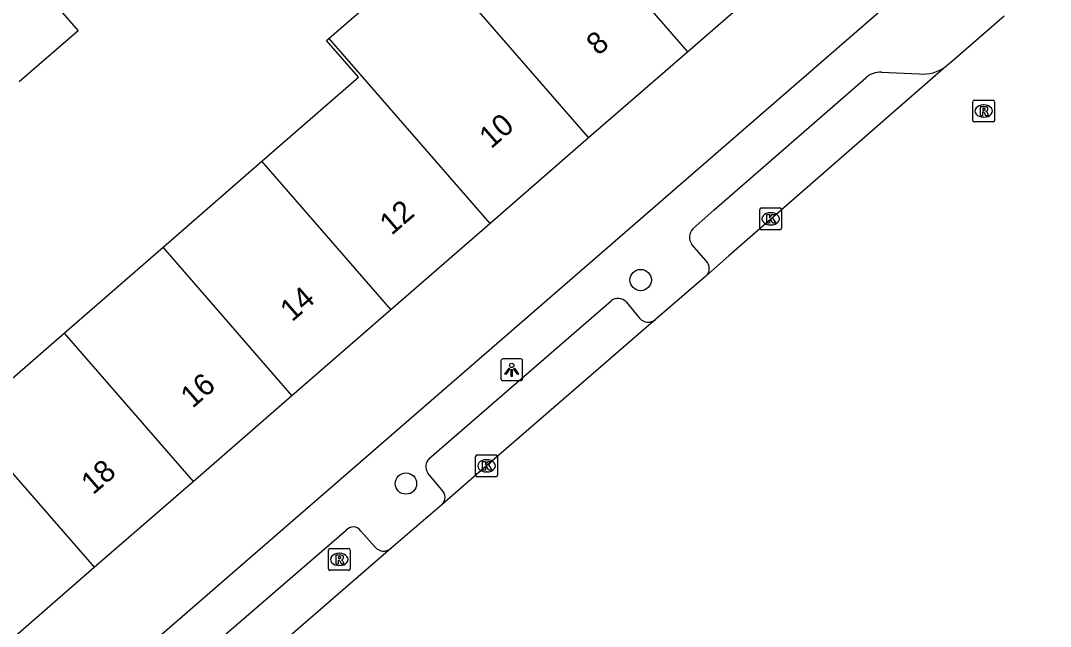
# Model space of a CAD drawing. Extents: x 155888 to 156864, y 383882 to 384671.
# Drawn here: x 156451.03 to 156498.18, y 384008.68 to 384036.44 of the extents above; entities that cross this region are included whole.
import ezdxf

# ---------------------------------------------------------------- set-up
doc = ezdxf.new("R2010")
doc.units = 0
for name, color, linetype in [('IMGEO_Boom', 7, 'Continuous'), ('IMGEO_Kolk', 7, 'Continuous'), ('IMGEO_Lichtpunt', 7, 'Continuous'), ('IMGEO_Pand', 7, 'Continuous'), ('IMGEO_Pand_nummerreeks', 7, 'Continuous'), ('IMGEO_Rijbaan_lokaal_gesloten', 7, 'Continuous'), ('IMGEO_Rioolput', 7, 'Continuous'), ('IMGEO_Voetpad_open', 7, 'Continuous')]:
    doc.layers.add(name, color=color, linetype=linetype)

msp = doc.modelspace()

# ---------------------------------------------------------------- linework, layer by layer
at = {"layer": 'IMGEO_Boom'}
for centre in [(156479.421, 384024.551), (156468.671, 384015.227)]:
    msp.add_circle(centre, 0.489, dxfattribs=at)
at = {"layer": 'IMGEO_Kolk'}
for p, q in [((156484.947, 384027.853), (156485.799, 384027.853)), ((156484.872, 384026.927), (156484.872, 384027.779)), ((156485.36, 384027.633), (156485.385, 384027.633)), ((156485.873, 384027.779), (156485.873, 384026.927)), ((156485.383, 384027.073), (156485.358, 384027.073)), ((156485.799, 384026.853), (156484.947, 384026.853)), ((156471.939, 384016.536), (156472.791, 384016.536)), ((156471.864, 384015.61), (156471.864, 384016.462)), ((156472.352, 384016.316), (156472.377, 384016.316)), ((156472.865, 384016.462), (156472.865, 384015.61)), ((156472.375, 384015.756), (156472.35, 384015.756)), ((156472.791, 384015.536), (156471.939, 384015.536))]:
    msp.add_line(p, q, dxfattribs=at)
for points in [[(156484.947, 384027.853), (156485.799, 384027.853)], [(156484.872, 384026.927), (156484.872, 384027.779)], [(156485.193, 384027.553), (156485.316, 384027.553), (156485.316, 384027.402), (156485.446, 384027.553), (156485.61, 384027.553), (156485.464, 384027.402), (156485.617, 384027.153), (156485.465, 384027.153), (156485.38, 384027.317), (156485.316, 384027.25), (156485.316, 384027.153), (156485.193, 384027.153), (156485.193, 384027.553)], [(156485.873, 384027.779), (156485.873, 384026.927)], [(156485.799, 384026.853), (156484.947, 384026.853)], [(156471.939, 384016.536), (156472.791, 384016.536)], [(156471.864, 384015.61), (156471.864, 384016.462)], [(156472.185, 384016.236), (156472.308, 384016.236), (156472.308, 384016.085), (156472.438, 384016.236), (156472.602, 384016.236), (156472.456, 384016.085), (156472.609, 384015.836), (156472.457, 384015.836), (156472.372, 384016), (156472.308, 384015.933), (156472.308, 384015.836), (156472.185, 384015.836), (156472.185, 384016.236)], [(156472.865, 384016.462), (156472.865, 384015.61)], [(156472.791, 384015.536), (156471.939, 384015.536)]]:
    msp.add_lwpolyline(points, dxfattribs=at)
for centre, start, end in [((156484.949, 384027.777), 91.552, 178.448), ((156484.949, 384027.777), 91.552, 178.448), ((156485.797, 384027.777), 1.552, 88.448), ((156485.797, 384027.777), 1.552, 88.448), ((156484.949, 384026.929), 181.552, 268.448), ((156484.949, 384026.929), 181.552, 268.448), ((156485.797, 384026.929), 271.552, 358.448), ((156485.797, 384026.929), 271.552, 358.448), ((156471.941, 384016.46), 91.552, 178.448), ((156471.941, 384016.46), 91.552, 178.448), ((156472.789, 384016.46), 1.552, 88.448), ((156472.789, 384016.46), 1.552, 88.448), ((156471.941, 384015.612), 181.552, 268.448), ((156471.941, 384015.612), 181.552, 268.448), ((156472.789, 384015.612), 271.552, 358.448), ((156472.789, 384015.612), 271.552, 358.448)]:
    msp.add_arc(centre, 0.0765, start, end, dxfattribs=at)
for centre, major_axis, ratio, start_param, end_param in [((156485.359, 384027.353), (-0.387, 0.002), 0.722429, 4.712389, 7.853982), ((156485.384, 384027.353), (-0.39, 0.002), 0.717154, 1.570796, 4.712389), ((156472.351, 384016.036), (-0.387, 0.002), 0.722429, 4.712389, 7.853982), ((156472.376, 384016.036), (-0.39, 0.002), 0.717154, 1.570796, 4.712389)]:
    msp.add_ellipse(centre, major_axis=major_axis, ratio=ratio, start_param=start_param, end_param=end_param, dxfattribs=at)
at = {"layer": 'IMGEO_Lichtpunt'}
for p, q in [((156473.019, 384020.842), (156473.019, 384020.035)), ((156473.019, 384020.842), (156473.019, 384020.035)), ((156473.921, 384020.937), (156473.113, 384020.937)), ((156473.921, 384020.937), (156473.113, 384020.937)), ((156474.015, 384020.035), (156474.015, 384020.842)), ((156474.015, 384020.035), (156474.015, 384020.842)), ((156473.113, 384019.941), (156473.921, 384019.941)), ((156473.113, 384019.941), (156473.921, 384019.941))]:
    msp.add_line(p, q, dxfattribs=at)
for points in [[(156473.393, 384020.506), (156473.432, 384020.478), (156473.244, 384020.216), (156473.206, 384020.243), (156473.393, 384020.506)], [(156473.495, 384020.458), (156473.542, 384020.458), (156473.542, 384020.136), (156473.495, 384020.136), (156473.495, 384020.458)], [(156473.605, 384020.478), (156473.643, 384020.505), (156473.83, 384020.243), (156473.791, 384020.215), (156473.605, 384020.478)]]:
    msp.add_lwpolyline(points, dxfattribs=at)
msp.add_circle((156473.518, 384020.64), 0.0994, dxfattribs=at)
for centre, start, end in [((156473.113, 384020.842), 90, 180), ((156473.113, 384020.842), 90, 180), ((156473.921, 384020.842), 0, 90), ((156473.921, 384020.842), 0, 90), ((156473.113, 384020.035), 180, 270), ((156473.113, 384020.035), 180, 270), ((156473.921, 384020.035), 270, 0), ((156473.921, 384020.035), 270, 360)]:
    msp.add_arc(centre, 0.0946, start, end, dxfattribs=at)
at = {"layer": 'IMGEO_Pand'}
for points in [[(156474.199, 384043.489), (156481.56, 384035.01)], [(156465.147, 384035.616), (156469.673, 384039.552)], [(156477.034, 384031.074), (156469.673, 384039.552)], [(156481.56, 384035.01), (156486.087, 384038.947)], [(156451.707, 384038.228), (156453.668, 384035.971), (156450.967, 384033.625)], [(156462.076, 384029.99), (156466.5, 384033.837), (156465.037, 384035.52), (156465.147, 384035.616)], [(156465.147, 384035.616), (156472.507, 384027.137)], [(156477.034, 384031.074), (156481.56, 384035.01)], [(156472.507, 384027.137), (156477.034, 384031.074)], [(156457.55, 384026.053), (156462.076, 384029.99)], [(156467.98, 384023.2), (156462.076, 384029.99)], [(156467.98, 384023.2), (156472.507, 384027.137)], [(156453.023, 384022.116), (156457.55, 384026.053)], [(156463.453, 384019.263), (156457.55, 384026.053)], [(156463.453, 384019.263), (156467.98, 384023.2)], [(156447.03, 384019.86), (156447.155, 384019.968), (156448.618, 384018.285), (156453.023, 384022.116)], [(156453.023, 384022.116), (156458.927, 384015.327)], [(156447.03, 384019.86), (156454.4, 384011.39)], [(156458.927, 384015.327), (156463.453, 384019.263)], [(156454.4, 384011.39), (156458.927, 384015.327)], [(156449.718, 384007.318), (156454.4, 384011.39)]]:
    msp.add_lwpolyline(points, dxfattribs=at)
at = {"layer": 'IMGEO_Rijbaan_lokaal_gesloten'}
for points in [[(156496.069, 384036.641), (156493.619, 384034.523), (156493.397, 384034.33)], [(156493.397, 384034.33), (156483.459, 384025.66), (156482.408, 384024.725)], [(156482.408, 384024.725), (156480.105, 384022.739)], [(156480.105, 384022.739), (156472.366, 384016.036), (156470.325, 384014.264)], [(156470.325, 384014.264), (156467.977, 384012.246)], [(156467.977, 384012.246), (156460.629, 384005.865), (156457.111, 384002.781)]]:
    msp.add_lwpolyline(points, dxfattribs=at)
at = {"layer": 'IMGEO_Rioolput'}
for p, q in [((156494.627, 384031.866), (156494.627, 384032.718)), ((156494.702, 384032.792), (156495.554, 384032.792)), ((156495.115, 384032.572), (156495.14, 384032.572)), ((156495.628, 384032.718), (156495.628, 384031.866)), ((156495.554, 384031.792), (156494.702, 384031.792)), ((156495.138, 384032.012), (156495.113, 384032.012)), ((156465.12, 384011.324), (156465.12, 384012.176)), ((156465.195, 384012.25), (156466.047, 384012.25)), ((156465.608, 384012.03), (156465.633, 384012.03)), ((156466.121, 384012.176), (156466.121, 384011.324)), ((156465.631, 384011.47), (156465.606, 384011.47)), ((156466.047, 384011.25), (156465.195, 384011.25))]:
    msp.add_line(p, q, dxfattribs=at)
for points in [[(156494.627, 384031.866), (156494.627, 384032.718)], [(156494.702, 384032.792), (156495.554, 384032.792)], [(156495.628, 384032.718), (156495.628, 384031.866)], [(156495.216, 384032.49), (156494.964, 384032.492), (156494.964, 384032.092)], [(156494.964, 384032.092), (156495.088, 384032.092), (156495.088, 384032.254), (156495.099, 384032.254)], [(156495.142, 384032.411), (156495.088, 384032.411), (156495.088, 384032.33)], [(156495.088, 384032.33), (156495.14, 384032.33)], [(156495.146, 384032.225), (156495.217, 384032.092), (156495.357, 384032.092), (156495.292, 384032.218)], [(156495.554, 384031.792), (156494.702, 384031.792)], [(156465.12, 384011.324), (156465.12, 384012.176)], [(156465.195, 384012.25), (156466.047, 384012.25)], [(156465.709, 384011.948), (156465.457, 384011.95), (156465.457, 384011.55)], [(156465.635, 384011.869), (156465.581, 384011.869), (156465.581, 384011.788)], [(156466.121, 384012.176), (156466.121, 384011.324)], [(156465.457, 384011.55), (156465.581, 384011.55), (156465.581, 384011.712), (156465.592, 384011.712)], [(156465.581, 384011.788), (156465.633, 384011.788)], [(156465.639, 384011.683), (156465.71, 384011.55), (156465.85, 384011.55), (156465.785, 384011.676)], [(156466.047, 384011.25), (156465.195, 384011.25)]]:
    msp.add_lwpolyline(points, dxfattribs=at)
for centre, radius, start, end in [((156494.704, 384032.716), 0.0765, 91.552, 178.448), ((156494.704, 384032.716), 0.0765, 91.552, 178.448), ((156495.552, 384032.716), 0.0765, 1.552, 88.448), ((156495.552, 384032.716), 0.0765, 1.552, 88.448), ((156495.098, 384032.201), 0.0533, 26.0293, 88.6989), ((156495.124, 384032.519), 0.19, 274.7715, 282.9687), ((156495.148, 384032.315), 0.0964, 77.0061, 93.1865), ((156495.162, 384032.372), 0.0378, 276.6634, 79.6772), ((156495.215, 384032.38), 0.109, 350.3612, 89.416), ((156495.213, 384032.38), 0.112, 277.5842, 350.9817), ((156495.197, 384032.165), 0.108, 29.5134, 73.7905), ((156494.704, 384031.868), 0.0765, 181.552, 268.448), ((156494.704, 384031.868), 0.0765, 181.552, 268.448), ((156495.552, 384031.868), 0.0765, 271.552, 358.448), ((156495.552, 384031.868), 0.0765, 271.552, 358.448), ((156465.197, 384012.174), 0.0765, 91.552, 178.448), ((156465.197, 384012.174), 0.0765, 91.552, 178.448), ((156465.641, 384011.773), 0.0964, 77.0061, 93.1865), ((156465.655, 384011.83), 0.0378, 276.6634, 79.6772), ((156465.708, 384011.838), 0.109, 350.3612, 89.416), ((156465.706, 384011.838), 0.112, 277.5842, 350.9817), ((156466.045, 384012.174), 0.0765, 1.552, 88.448), ((156466.045, 384012.174), 0.0765, 1.552, 88.448), ((156465.591, 384011.659), 0.0533, 26.0293, 88.6989), ((156465.617, 384011.977), 0.19, 274.7715, 282.9687), ((156465.69, 384011.623), 0.108, 29.5134, 73.7905), ((156465.197, 384011.326), 0.0765, 181.552, 268.448), ((156465.197, 384011.326), 0.0765, 181.552, 268.448), ((156466.045, 384011.326), 0.0765, 271.552, 358.448), ((156466.045, 384011.326), 0.0765, 271.552, 358.448)]:
    msp.add_arc(centre, radius, start, end, dxfattribs=at)
for centre, major_axis, ratio, start_param, end_param in [((156495.114, 384032.292), (-0.387, 0.002), 0.722429, 4.712389, 7.853982), ((156495.139, 384032.292), (-0.39, 0.002), 0.717154, 1.570796, 4.712389), ((156465.607, 384011.75), (-0.387, 0.002), 0.722429, 4.712389, 7.853982), ((156465.632, 384011.75), (-0.39, 0.002), 0.717154, 1.570796, 4.712389)]:
    msp.add_ellipse(centre, major_axis=major_axis, ratio=ratio, start_param=start_param, end_param=end_param, dxfattribs=at)
at = {"layer": 'IMGEO_Voetpad_open'}
for points in [[(156498.182, 384043.649), (156452.547, 384004.012)], [(156490.45, 384034.076), (156492.179, 384033.991)], [(156481.802, 384026.891), (156482.781, 384027.761), (156489.728, 384033.815)], [(156482.418, 384025.43), (156481.764, 384026.182)], [(156469.732, 384016.378), (156478.064, 384023.603)], [(156478.763, 384023.553), (156479.373, 384022.805)], [(156470.32, 384014.939), (156469.675, 384015.704)], [(156458.348, 384006.536), (156465.937, 384013.084)], [(156466.6, 384013.045), (156467.268, 384012.304)]]:
    msp.add_lwpolyline(points, dxfattribs=at)
for centre, radius, start, end in [((156490.426, 384033.012), 1.064, 88.7322, 131.0172), ((156492.341, 384035.768), 1.784, 264.8044, 306.3021), ((156482.219, 384026.513), 0.563, 137.8024, 216.0617), ((156482.071, 384025.082), 0.492, 313.3626, 45.0121), ((156478.384, 384023.161), 0.546, 45.9601, 125.8571), ((156479.773, 384023.151), 0.529, 220.8222, 308.8737), ((156470.147, 384016.004), 0.559, 137.9291, 212.4029), ((156469.984, 384014.599), 0.478, 315.5095, 45.3394), ((156466.255, 384012.835), 0.404, 31.3756, 141.8914), ((156467.653, 384012.643), 0.513, 221.391, 309.2557)]:
    msp.add_arc(centre, radius, start, end, dxfattribs=at)

# ---------------------------------------------------------------- texts
at = {"layer": 'IMGEO_Pand_nummerreeks'}
for s, p in [('8', (156477.479, 384034.799)), ('10', (156472.573, 384030.534)), ('12', (156468.012, 384026.567)), ('14', (156463.457, 384022.606)), ('16', (156458.901, 384018.643)), ('18', (156454.346, 384014.682))]:
    msp.add_text(s, height=1, rotation=41.0123, dxfattribs=at).set_placement(p)

doc.saveas('drawing.dxf')
